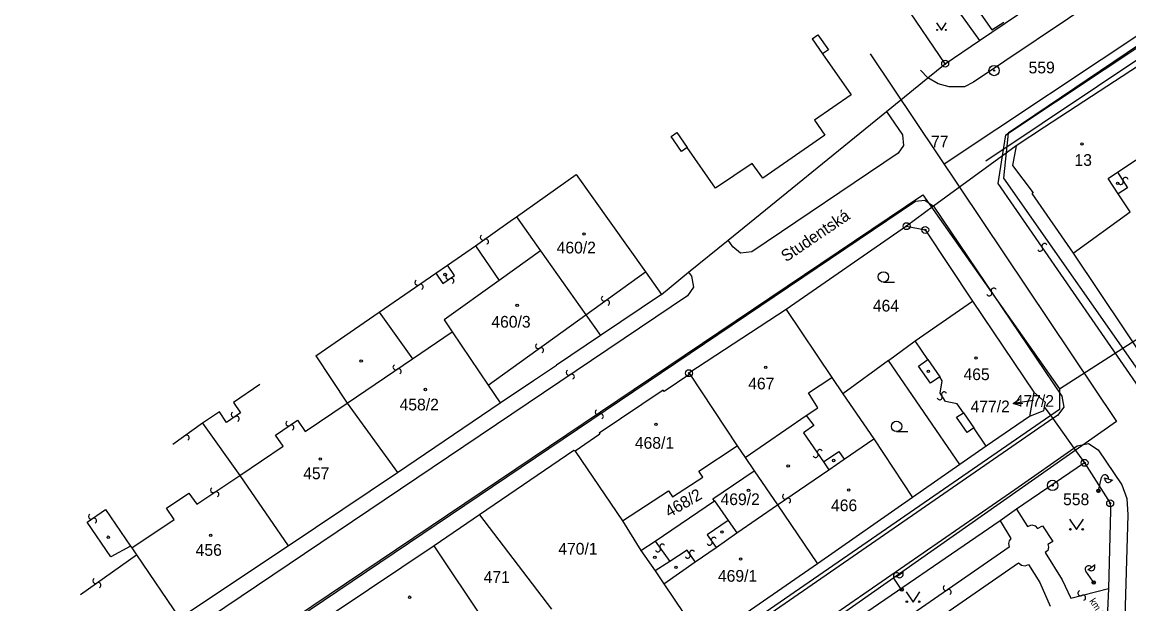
# Model space of a CAD drawing. Extents: x -469926 to -462499, y -1098642 to -1092733.
# Drawn here: x -464622.6 to -464462.3, y -1094660.5 to -1094576.2 of the extents above; entities that cross this region are included whole.
import ezdxf

# ---------------------------------------------------------------- set-up
doc = ezdxf.new("R2010")
doc.units = 0
for name, color, linetype in [('Vrstva 1', 7, 'Continuous'), ('Vrstva 14', 7, 'Continuous'), ('Vrstva 16', 7, 'Continuous'), ('Vrstva 24', 7, 'Continuous'), ('Vrstva 25', 7, 'Continuous'), ('Vrstva 29', 7, 'Continuous'), ('Vrstva 4', 7, 'Continuous'), ('Vrstva 50', 7, 'Continuous'), ('Vrstva 51', 7, 'Continuous'), ('Vrstva 55', 7, 'Continuous'), ('Vrstva 6', 7, 'Continuous'), ('Vrstva 8', 7, 'Continuous')]:
    doc.layers.add(name, color=color, linetype=linetype)

msp = doc.modelspace()

# ---------------------------------------------------------------- linework, layer by layer
at = {"layer": 'Vrstva 1'}
for p, q in [((-464490.06, -1094565.85), (-464482.15, -1094577.31)), ((-464483.91, -1094578.86), (-464468.91, -1094568.69)), ((-464488.89, -1094582.24), (-464494.72, -1094573.66)), ((-464482.15, -1094577.31), (-464480.38, -1094576.2)), ((-464508.16, -1094578.62), (-464507.33, -1094578.05)), ((-464507.33, -1094578.05), (-464505.81, -1094580.21)), ((-464488.89, -1094582.24), (-464483.91, -1094578.86)), ((-464505.81, -1094580.21), (-464506.65, -1094580.79)), ((-464506.65, -1094580.79), (-464502.53, -1094586.72)), ((-464458.13, -1094580.75), (-464474.5, -1094591.41)), ((-464491.4, -1094584.28), (-464488.89, -1094582.24)), ((-464497.4, -1094589.15), (-464491.4, -1094584.28)), ((-464502.53, -1094586.72), (-464507.81, -1094590.39)), ((-464520.34, -1094607.78), (-464497.4, -1094589.15)), ((-464507.81, -1094590.39), (-464506.32, -1094592.59)), ((-464528.58, -1094592.79), (-464527.75, -1094592.21)), ((-464527.12, -1094594.96), (-464528.58, -1094592.79)), ((-464506.32, -1094592.59), (-464515.3, -1094598.82)), ((-464474.5, -1094591.41), (-464478.61, -1094594.14)), ((-464526.26, -1094594.36), (-464527.12, -1094594.96)), ((-464522.15, -1094600.28), (-464526.26, -1094594.36)), ((-464478.61, -1094594.14), (-464480.59, -1094595.58)), ((-464478.61, -1094594.14), (-464479.11, -1094596.96)), ((-464480.59, -1094595.58), (-464490.56, -1094602.85)), ((-464516.86, -1094596.67), (-464522.15, -1094600.28)), ((-464515.3, -1094598.82), (-464516.86, -1094596.67)), ((-464479.11, -1094596.96), (-464476.15, -1094600.92)), ((-464551.01, -1094604.41), (-464542.38, -1094598.29)), ((-464542.38, -1094598.29), (-464532.33, -1094612.38)), ((-464476.15, -1094600.92), (-464476.35, -1094601.03)), ((-464476.35, -1094601.03), (-464470.33, -1094609.69)), ((-464490.56, -1094602.85), (-464494.47, -1094605.76)), ((-464470.33, -1094609.69), (-464462.07, -1094603.67)), ((-464551.93, -1094605.06), (-464551.01, -1094604.41)), ((-464551.01, -1094604.41), (-464547.54, -1094609.31)), ((-464494.47, -1094605.76), (-464511.92, -1094617.82)), ((-464494.47, -1094605.76), (-464491.78, -1094606.3)), ((-464491.78, -1094606.3), (-464484.91, -1094616.63)), ((-464556.94, -1094608.62), (-464553.54, -1094613.63)), ((-464526.06, -1094612.43), (-464520.34, -1094607.78)), ((-464547.54, -1094609.31), (-464553.54, -1094613.63)), ((-464547.54, -1094609.31), (-464540.96, -1094618.6)), ((-464470.33, -1094609.69), (-464459.16, -1094626.32)), ((-464553.54, -1094613.63), (-464561.49, -1094619.34)), ((-464532.33, -1094612.38), (-464530, -1094615.64)), ((-464530, -1094615.64), (-464526.06, -1094612.43)), ((-464530, -1094615.64), (-464538.84, -1094621.58)), ((-464493.24, -1094622.37), (-464484.91, -1094616.63)), ((-464484.91, -1094616.63), (-464476.03, -1094629.82)), ((-464580.1, -1094624.52), (-464570.89, -1094618.2)), ((-464570.89, -1094618.2), (-464566.06, -1094624.97)), ((-464511.92, -1094617.82), (-464526.02, -1094627.05)), ((-464511.92, -1094617.82), (-464505.33, -1094627.66)), ((-464561.49, -1094619.34), (-464560.31, -1094621.08)), ((-464540.96, -1094618.6), (-464538.84, -1094621.58)), ((-464566.06, -1094624.97), (-464560.31, -1094621.08)), ((-464560.31, -1094621.08), (-464555.11, -1094628.79)), ((-464538.84, -1094621.58), (-464545.22, -1094625.88)), ((-464497.11, -1094625.2), (-464493.24, -1094622.37)), ((-464580.1, -1094624.52), (-464575.55, -1094631.38)), ((-464548.56, -1094628.1), (-464545.22, -1094625.88)), ((-464486.74, -1094640.26), (-464497.11, -1094625.2)), ((-464553.38, -1094631.35), (-464548.56, -1094628.1)), ((-464525.91, -1094627.22), (-464529.62, -1094629.69)), ((-464526.02, -1094627.05), (-464525.91, -1094627.22)), ((-464525.91, -1094627.22), (-464519.05, -1094637.57)), ((-464508.69, -1094629.91), (-464505.33, -1094627.66)), ((-464505.33, -1094627.66), (-464503.7, -1094630.03)), ((-464555.11, -1094628.79), (-464553.38, -1094631.35)), ((-464529.74, -1094629.53), (-464539.05, -1094635.75)), ((-464529.62, -1094629.69), (-464529.74, -1094629.53)), ((-464507.34, -1094632.05), (-464508.69, -1094629.91)), ((-464503.7, -1094630.03), (-464499.21, -1094636.57)), ((-464476.03, -1094629.82), (-464476.66, -1094633.32)), ((-464476.03, -1094629.82), (-464474.4, -1094631.23)), ((-464474.4, -1094631.23), (-464474.52, -1094631.92)), ((-464575.55, -1094631.38), (-464568.26, -1094641.43)), ((-464568.26, -1094641.43), (-464553.38, -1094631.35)), ((-464509.01, -1094633.19), (-464507.34, -1094632.05)), ((-464474.62, -1094632.51), (-464476.66, -1094633.32)), ((-464474.52, -1094631.92), (-464474.62, -1094632.51)), ((-464474.52, -1094631.92), (-464473.29, -1094633.63)), ((-464596.49, -1094634.29), (-464591.09, -1094641.85)), ((-464517.86, -1094639.25), (-464509.01, -1094633.19)), ((-464476.66, -1094633.32), (-464482.95, -1094637.61)), ((-464473.29, -1094633.63), (-464470.23, -1094637.9)), ((-464538.94, -1094635.91), (-464542.53, -1094638.36)), ((-464539.05, -1094635.75), (-464538.94, -1094635.91)), ((-464524.57, -1094641.24), (-464519.05, -1094637.57)), ((-464519.05, -1094637.57), (-464517.86, -1094639.25)), ((-464499.21, -1094636.57), (-464493.6, -1094645.05)), ((-464482.95, -1094637.61), (-464486.74, -1094640.26)), ((-464542.68, -1094638.26), (-464556.36, -1094647.56)), ((-464542.53, -1094638.36), (-464542.68, -1094638.26)), ((-464542.53, -1094638.36), (-464535.63, -1094648.42)), ((-464517.86, -1094639.25), (-464516.56, -1094641.19)), ((-464470.23, -1094637.9), (-464468.69, -1094640.04)), ((-464486.74, -1094640.26), (-464493.6, -1094645.05)), ((-464468.69, -1094640.04), (-464478.53, -1094646.74)), ((-464468.69, -1094640.04), (-464464.98, -1094645.89)), ((-464591.09, -1094641.85), (-464584.09, -1094652.06)), ((-464584.09, -1094652.06), (-464568.26, -1094641.43)), ((-464528.38, -1094644.95), (-464524, -1094642.12)), ((-464524, -1094642.12), (-464524.57, -1094641.24)), ((-464522.54, -1094645.25), (-464516.56, -1094641.19)), ((-464516.56, -1094641.19), (-464513.19, -1094646.11)), ((-464535.63, -1094648.42), (-464528.97, -1094644.09)), ((-464528.97, -1094644.09), (-464528.38, -1094644.95)), ((-464530.91, -1094651.37), (-464522.33, -1094645.55)), ((-464522.33, -1094645.55), (-464522.54, -1094645.25)), ((-464522.33, -1094645.55), (-464520.34, -1094648.38)), ((-464493.6, -1094645.05), (-464507.41, -1094654.67)), ((-464610.56, -1094646.8), (-464606.93, -1094652.11)), ((-464519.08, -1094650.2), (-464513.19, -1094646.11)), ((-464513.19, -1094646.11), (-464507.41, -1094654.67)), ((-464478.53, -1094646.74), (-464480.94, -1094648.43)), ((-464464.94, -1094646.92), (-464465.24, -1094658.26)), ((-464464.98, -1094645.89), (-464464.94, -1094646.92)), ((-464556.36, -1094647.56), (-464562.95, -1094652.04)), ((-464556.36, -1094647.56), (-464545.92, -1094661.25)), ((-464535.63, -1094648.42), (-464532.97, -1094652.74)), ((-464520.34, -1094648.38), (-464519.08, -1094650.2)), ((-464480.94, -1094648.43), (-464513.53, -1094670.74)), ((-464606.93, -1094652.11), (-464606.76, -1094652.36)), ((-464599.86, -1094662.56), (-464584.09, -1094652.06)), ((-464562.95, -1094652.04), (-464577.16, -1094661.59)), ((-464555.54, -1094663.11), (-464562.95, -1094652.04)), ((-464532.97, -1094652.74), (-464530.91, -1094651.37)), ((-464606.76, -1094652.36), (-464606.06, -1094653.38)), ((-464606.06, -1094653.38), (-464599.86, -1094662.56)), ((-464532.97, -1094652.74), (-464530.93, -1094655.7)), ((-464507.41, -1094654.67), (-464523.92, -1094666.05)), ((-464530.93, -1094655.7), (-464529.67, -1094657.56)), ((-464529.67, -1094657.56), (-464523.92, -1094666.05)), ((-464465.24, -1094658.26), (-464465.36, -1094661.45))]:
    msp.add_line(p, q, dxfattribs=at)
at = {"layer": 'Vrstva 14'}
for p, q in [((-464423.21, -1094554.03), (-464479.75, -1094592.29)), ((-464479.75, -1094592.29), (-464480.43, -1094598.82)), ((-464480.43, -1094598.82), (-464458.21, -1094630.56)), ((-464612.26, -1094682.04), (-464492.11, -1094601.2)), ((-464492.11, -1094601.2), (-464472.33, -1094629.33)), ((-464472.33, -1094629.33), (-464459.93, -1094621.34)), ((-464472.33, -1094629.33), (-464472.33, -1094632.29)), ((-464472.33, -1094632.29), (-464591.3, -1094714.32))]:
    msp.add_line(p, q, dxfattribs=at)
at = {"layer": 'Vrstva 16'}
msp.add_line((-464476.07, -1094630.99), (-464479.04, -1094631.45), dxfattribs=at)
msp.add_lwpolyline([(-464477.97, -1094631.79), (-464479.04, -1094631.45), (-464478.12, -1094630.8)], dxfattribs=at)
at = {"layer": 'Vrstva 24'}
for centre, radius in [((-464488.89, -1094582.24), 0.5), ((-464488.89, -1094582.24), 0.1), ((-464481.79, -1094583.22), 0.75), ((-464481.79, -1094583.22), 0.1), ((-464494.47, -1094605.76), 0.5), ((-464494.47, -1094605.76), 0.1), ((-464491.78, -1094606.3), 0.5), ((-464491.78, -1094606.3), 0.1), ((-464526.02, -1094627.05), 0.5), ((-464526.02, -1094627.05), 0.1), ((-464468.69, -1094640.04), 0.5), ((-464468.69, -1094640.04), 0.1), ((-464473.32, -1094643.31), 0.75), ((-464473.32, -1094643.31), 0.1), ((-464464.98, -1094645.89), 0.5), ((-464464.98, -1094645.89), 0.1)]:
    msp.add_circle(centre, radius, dxfattribs=at)
at = {"layer": 'Vrstva 25'}
msp.add_line((-464497.84, -1094613.86), (-464496.24, -1094613.86), dxfattribs=at)
for centre, radius in [((-464469.05, -1094593.86), 0.175), ((-464541.22, -1094606.9), 0.175), ((-464497.84, -1094613.11), 0.75), ((-464550.91, -1094617.22), 0.175), ((-464484.42, -1094624.87), 0.175), ((-464514.9, -1094626.22), 0.175), ((-464564.21, -1094629.42), 0.175), ((-464530.81, -1094634.45), 0.175), ((-464579.45, -1094639.5), 0.175), ((-464517.39, -1094644.03), 0.175), ((-464502.87, -1094643.99), 0.175), ((-464595.32, -1094650.53), 0.175), ((-464518.54, -1094653.97), 0.175), ((-464566.5, -1094659.5), 0.175)]:
    msp.add_circle(centre, radius, dxfattribs=at)
at = {"layer": 'Vrstva 29'}
for p, q in [((-464490.13, -1094576.33), (-464489.43, -1094577.38)), ((-464489.43, -1094577.38), (-464488.73, -1094576.33)), ((-464495.92, -1094635.51), (-464494.32, -1094635.51)), ((-464470.85, -1094648.21), (-464469.85, -1094649.71)), ((-464469.85, -1094649.71), (-464468.85, -1094648.21)), ((-464494.55, -1094658.7), (-464493.55, -1094660.2)), ((-464493.55, -1094660.2), (-464492.55, -1094658.7))]:
    msp.add_line(p, q, dxfattribs=at)
for centre, radius in [((-464490.06, -1094577.34), 0.0783), ((-464488.8, -1094577.34), 0.0783), ((-464463.91, -1094599.57), 0.175), ((-464561.37, -1094612.76), 0.175), ((-464573.52, -1094625.29), 0.175), ((-464491.32, -1094626.78), 0.175), ((-464495.92, -1094634.76), 0.75), ((-464511.64, -1094640.48), 0.175), ((-464505.05, -1094639.7), 0.175), ((-464521.23, -1094650.06), 0.175), ((-464470.75, -1094649.66), 0.112), ((-464468.95, -1094649.66), 0.112), ((-464610.16, -1094650.81), 0.175), ((-464530.96, -1094653.73), 0.175), ((-464527.9, -1094655.17), 0.175), ((-464494.45, -1094660.15), 0.112), ((-464492.65, -1094660.15), 0.112)]:
    msp.add_circle(centre, radius, dxfattribs=at)
at = {"layer": 'Vrstva 4'}
for p, q in [((-464431.21, -1094548.93), (-464484.76, -1094584.91)), ((-464480.09, -1094592.54), (-464432.61, -1094560.93)), ((-464490.03, -1094570.32), (-464483.91, -1094578.86)), ((-464508.16, -1094578.62), (-464506.65, -1094580.79)), ((-464491.4, -1094584.28), (-464492.48, -1094583.19)), ((-464489.92, -1094585.14), (-464491.4, -1094584.28)), ((-464488.31, -1094585.56), (-464489.92, -1094585.14)), ((-464486.08, -1094585.56), (-464488.31, -1094585.56)), ((-464484.76, -1094584.91), (-464486.08, -1094585.56)), ((-464497.4, -1094589.15), (-464495.09, -1094592.54)), ((-464463.94, -1094597.94), (-464452, -1094590.01)), ((-464527.75, -1094592.21), (-464526.26, -1094594.36)), ((-464495.09, -1094592.54), (-464494.92, -1094594.1)), ((-464480.59, -1094595.58), (-464480.09, -1094592.54)), ((-464494.92, -1094594.1), (-464495.69, -1094595.2)), ((-464495.69, -1094595.2), (-464516.92, -1094609.46)), ((-464481.23, -1094599.56), (-464480.59, -1094595.58)), ((-464465.29, -1094598.84), (-464463.94, -1094597.94)), ((-464463.8, -1094601.09), (-464465.29, -1094598.84)), ((-464463.94, -1094597.94), (-464462.45, -1094600.19)), ((-464460.77, -1094629.11), (-464481.23, -1094599.56)), ((-464462.45, -1094600.19), (-464463.8, -1094601.09)), ((-464612.89, -1094682.82), (-464493.21, -1094602.13)), ((-464493.21, -1094602.13), (-464491.83, -1094601.98)), ((-464491.83, -1094601.98), (-464490.56, -1094602.85)), ((-464462.07, -1094603.67), (-464463.8, -1094601.09)), ((-464490.56, -1094602.85), (-464471.99, -1094630.38)), ((-464556.94, -1094608.62), (-464551.93, -1094605.06)), ((-464561.02, -1094611.42), (-464556.94, -1094608.62)), ((-464519.64, -1094608.76), (-464520.34, -1094607.78)), ((-464518.53, -1094609.67), (-464519.64, -1094608.76)), ((-464516.92, -1094609.46), (-464518.53, -1094609.67)), ((-464562.71, -1094612.58), (-464561.02, -1094611.42)), ((-464559.98, -1094612.92), (-464561.02, -1094611.42)), ((-464570.89, -1094618.2), (-464562.71, -1094612.58)), ((-464562.71, -1094612.58), (-464561.67, -1094614.08)), ((-464561.67, -1094614.08), (-464559.98, -1094612.92)), ((-464540.96, -1094618.6), (-464532.33, -1094612.38)), ((-464526.06, -1094612.43), (-464525.65, -1094613.01)), ((-464525.65, -1094613.01), (-464525.34, -1094614.61)), ((-464525.34, -1094614.61), (-464526.25, -1094615.83)), ((-464526.25, -1094615.83), (-464616.96, -1094676.92)), ((-464555.11, -1094628.79), (-464540.96, -1094618.6)), ((-464491.39, -1094625.09), (-464493.24, -1094622.37)), ((-464575.55, -1094631.38), (-464566.06, -1094624.97)), ((-464497.11, -1094625.2), (-464503.7, -1094630.03)), ((-464492.73, -1094626.02), (-464491.39, -1094625.09)), ((-464491.03, -1094628.52), (-464492.73, -1094626.02)), ((-464491.39, -1094625.09), (-464489.68, -1094627.6)), ((-464489.68, -1094627.6), (-464491.03, -1094628.52)), ((-464489.31, -1094628.14), (-464489.68, -1094627.6)), ((-464588.18, -1094628.67), (-464592.04, -1094631.28)), ((-464489.59, -1094629.95), (-464489.31, -1094628.14)), ((-464592.04, -1094631.28), (-464591, -1094632.82)), ((-464488.86, -1094631.15), (-464489.59, -1094629.95)), ((-464487.13, -1094631.47), (-464488.86, -1094631.15)), ((-464471.99, -1094630.38), (-464471.71, -1094631.97)), ((-464594.07, -1094632.65), (-464596.49, -1094634.29)), ((-464593.03, -1094634.19), (-464594.07, -1094632.65)), ((-464591, -1094632.82), (-464593.03, -1094634.19)), ((-464581.63, -1094635.48), (-464575.55, -1094631.38)), ((-464487.27, -1094633.41), (-464486.24, -1094632.79)), ((-464486.24, -1094632.79), (-464487.13, -1094631.47)), ((-464486.24, -1094632.79), (-464484.74, -1094634.99)), ((-464471.71, -1094631.97), (-464472.63, -1094633.18)), ((-464596.49, -1094634.29), (-464600.79, -1094637.38)), ((-464473.29, -1094633.63), (-464590.61, -1094714.61)), ((-464585.92, -1094636.01), (-464582.72, -1094633.86)), ((-464582.72, -1094633.86), (-464581.63, -1094635.48)), ((-464509.01, -1094633.19), (-464507.91, -1094634.61)), ((-464485.72, -1094635.66), (-464487.27, -1094633.41)), ((-464472.63, -1094633.18), (-464473.29, -1094633.63)), ((-464584.83, -1094637.63), (-464585.92, -1094636.01)), ((-464507.91, -1094634.61), (-464509.42, -1094635.68)), ((-464509.42, -1094635.68), (-464506.52, -1094639.91)), ((-464484.74, -1094634.99), (-464485.72, -1094635.66)), ((-464482.95, -1094637.61), (-464484.74, -1094634.99)), ((-464591.09, -1094641.85), (-464584.83, -1094637.63)), ((-464503.53, -1094639.52), (-464499.21, -1094636.57)), ((-464470.23, -1094637.9), (-464469.76, -1094637.57)), ((-464469.76, -1094637.57), (-464468.14, -1094637.23)), ((-464468.14, -1094637.23), (-464466.74, -1094638.14)), ((-464506.52, -1094639.91), (-464504.31, -1094638.38)), ((-464504.31, -1094638.38), (-464503.53, -1094639.52)), ((-464478.8, -1094643.88), (-464470.23, -1094637.9)), ((-464466.74, -1094638.14), (-464463.29, -1094643.23)), ((-464506.52, -1094639.91), (-464505.75, -1094641.03)), ((-464505.75, -1094641.03), (-464503.53, -1094639.52)), ((-464597.34, -1094646.04), (-464591.09, -1094641.85)), ((-464513.19, -1094646.11), (-464505.75, -1094641.03)), ((-464587.07, -1094718.64), (-464478.8, -1094643.88)), ((-464463.29, -1094643.23), (-464462.58, -1094645.22)), ((-464601.71, -1094646.6), (-464598.49, -1094644.42)), ((-464598.49, -1094644.42), (-464597.34, -1094646.04)), ((-464462.58, -1094645.22), (-464462.44, -1094647.55)), ((-464613.21, -1094648.65), (-464610.56, -1094646.8)), ((-464600.61, -1094648.24), (-464601.71, -1094646.6)), ((-464478.53, -1094646.74), (-464476.96, -1094649.25)), ((-464609.8, -1094653.63), (-464613.21, -1094648.65)), ((-464606.76, -1094652.36), (-464600.61, -1094648.24)), ((-464520.34, -1094648.38), (-464523.36, -1094650.47)), ((-464480.94, -1094648.43), (-464479.35, -1094651.02)), ((-464462.44, -1094647.55), (-464463.85, -1094696.54)), ((-464523.36, -1094650.47), (-464522.09, -1094652.3)), ((-464522.09, -1094652.3), (-464519.08, -1094650.2)), ((-464476.96, -1094649.25), (-464476.35, -1094649.02)), ((-464476.35, -1094649.02), (-464475.84, -1094649.18)), ((-464475.84, -1094649.18), (-464475.53, -1094649.54)), ((-464475.53, -1094649.54), (-464474.77, -1094649.17)), ((-464474.77, -1094649.17), (-464473.27, -1094651.45)), ((-464606.93, -1094652.11), (-464609.8, -1094653.63)), ((-464530.91, -1094651.37), (-464528.8, -1094654.32)), ((-464479.6, -1094651.32), (-464479.73, -1094651.74)), ((-464479.73, -1094651.74), (-464479.63, -1094652.25)), ((-464479.35, -1094651.02), (-464479.6, -1094651.32)), ((-464473.27, -1094651.45), (-464474.03, -1094651.85)), ((-464474.03, -1094651.85), (-464473.91, -1094652.27)), ((-464614.19, -1094659.11), (-464606.06, -1094653.38)), ((-464526.28, -1094652.7), (-464528.8, -1094654.32)), ((-464525.1, -1094654.39), (-464526.28, -1094652.7)), ((-464525.1, -1094654.39), (-464522.09, -1094652.3)), ((-464479.63, -1094652.25), (-464511.25, -1094674.12)), ((-464474.03, -1094652.74), (-464474.4, -1094653.01)), ((-464474.4, -1094653.01), (-464471.95, -1094657)), ((-464473.91, -1094652.27), (-464474.03, -1094652.74)), ((-464528.8, -1094654.32), (-464530.93, -1094655.7)), ((-464529.67, -1094657.56), (-464525.1, -1094654.39)), ((-464494.41, -1094665.65), (-464478.24, -1094654.52)), ((-464478.24, -1094654.52), (-464477.85, -1094654.87)), ((-464477.85, -1094654.87), (-464477.28, -1094654.96)), ((-464477.28, -1094654.96), (-464476.82, -1094654.78)), ((-464476.82, -1094654.78), (-464475.18, -1094657.35)), ((-464471.95, -1094657), (-464470.68, -1094659.66)), ((-464475.18, -1094657.35), (-464473.68, -1094660.78)), ((-464470.68, -1094659.66), (-464465.24, -1094658.26))]:
    msp.add_line(p, q, dxfattribs=at)
at = {"layer": 'Vrstva 51'}
for centre, radius, start, end in [((-464463.45, -1094599.34), 0.376, 194.5704, 20.8815), ((-464462.75, -1094599.07), 0.377, 13.8943, 201.5575), ((-464555.88, -1094607.41), 0.376, 118.5704, 304.8815), ((-464555.45, -1094608.02), 0.377, 297.8943, 125.5575), ((-464475.13, -1094609.02), 0.377, 203.5343, 31.1975), ((-464474.49, -1094608.64), 0.376, 24.2104, 210.5215), ((-464565.35, -1094613.94), 0.376, 118.5704, 304.8815), ((-464560.88, -1094613.08), 0.376, 118.5704, 304.8815), ((-464560.45, -1094613.7), 0.377, 297.8943, 125.5575), ((-464564.91, -1094614.55), 0.377, 297.8943, 125.5575), ((-464482.49, -1094615.48), 0.377, 203.5343, 31.1975), ((-464481.85, -1094615.1), 0.376, 24.2104, 210.5215), ((-464538.34, -1094616.24), 0.376, 118.5704, 304.8815), ((-464537.9, -1094616.86), 0.377, 297.8943, 125.5575), ((-464547.88, -1094623.12), 0.376, 118.5704, 304.8815), ((-464547.45, -1094623.74), 0.377, 297.8943, 125.5575), ((-464568.53, -1094626.18), 0.376, 118.5704, 304.8815), ((-464568.09, -1094626.8), 0.377, 297.8943, 125.5575), ((-464543.43, -1094626.95), 0.376, 118.5704, 304.8815), ((-464543, -1094627.56), 0.377, 297.8943, 125.5575), ((-464489.68, -1094630.53), 0.377, 203.5343, 31.1975), ((-464489.03, -1094630.14), 0.376, 24.2104, 210.5215), ((-464592, -1094633.04), 0.376, 118.5704, 304.8815), ((-464539.24, -1094632.71), 0.376, 118.5704, 304.8815), ((-464591.57, -1094633.66), 0.377, 297.8943, 125.5575), ((-464584.07, -1094634.32), 0.376, 118.5704, 304.8815), ((-464538.8, -1094633.32), 0.377, 297.8943, 125.5575), ((-464598.8, -1094636.41), 0.377, 297.8943, 125.5575), ((-464583.64, -1094634.93), 0.377, 297.8943, 125.5575), ((-464507.68, -1094638.88), 0.377, 203.5343, 31.1975), ((-464507.04, -1094638.49), 0.376, 24.2104, 210.5215), ((-464594.96, -1094643.99), 0.376, 118.5704, 304.8815), ((-464594.52, -1094644.6), 0.377, 297.8943, 125.5575), ((-464512.1, -1094644.91), 0.376, 118.5704, 304.8815), ((-464511.66, -1094645.52), 0.377, 297.8943, 125.5575), ((-464612.67, -1094647.81), 0.376, 118.5704, 304.8815), ((-464612.23, -1094648.43), 0.377, 297.8943, 125.5575), ((-464529.88, -1094652.17), 0.376, 24.2104, 210.5215), ((-464523.04, -1094651.59), 0.377, 203.5343, 31.1975), ((-464522.4, -1094651.2), 0.376, 24.2104, 210.5215), ((-464530.52, -1094652.55), 0.377, 203.5343, 31.1975), ((-464526.2, -1094653.48), 0.377, 203.5343, 31.1975), ((-464525.55, -1094653.09), 0.376, 24.2104, 210.5215), ((-464612.05, -1094657.14), 0.376, 118.5704, 304.8815), ((-464611.61, -1094657.76), 0.377, 297.8943, 125.5575), ((-464488.82, -1094658.15), 0.376, 118.5704, 304.8815), ((-464488.39, -1094658.76), 0.377, 297.8943, 125.5575), ((-464469.27, -1094658.92), 0.376, 111.3304, 297.6415), ((-464468.91, -1094659.58), 0.377, 290.6543, 118.3175)]:
    msp.add_arc(centre, radius, start, end, dxfattribs=at)
at = {"layer": 'Vrstva 55'}
for p, q in [((-464466.62, -1094643.85), (-464466.22, -1094642.15)), ((-464465.88, -1094642.23), (-464464.61, -1094642.53)), ((-464466.93, -1094644.11), (-464466.55, -1094643.88)), ((-464466.85, -1094644.28), (-464466.44, -1094644.03)), ((-464468.23, -1094655.53), (-464467.17, -1094654.78)), ((-464495.34, -1094658.18), (-464496.32, -1094656.73)), ((-464496.03, -1094656.54), (-464494.95, -1094655.81)), ((-464467.51, -1094657.16), (-464468.52, -1094655.74)), ((-464495.35, -1094658.58), (-464495.27, -1094658.15)), ((-464495.17, -1094658.64), (-464495.08, -1094658.17)), ((-464467.52, -1094657.57), (-464467.44, -1094657.13)), ((-464467.33, -1094657.62), (-464467.25, -1094657.14))]:
    msp.add_line(p, q, dxfattribs=at)
for centre in [(-464466.68, -1094644.1), (-464466.68, -1094644.1), (-464495.19, -1094658.39), (-464495.19, -1094658.39), (-464467.36, -1094657.37), (-464467.36, -1094657.37)]:
    msp.add_circle(centre, 0.25, dxfattribs=at)
for centre, start, end in [((-464465.73, -1094642.26), 346.7728, 166.7728), ((-464465.25, -1094642.38), 166.0702, 347.4754), ((-464468.11, -1094655.45), 35.3358, 215.3358), ((-464467.7, -1094655.16), 214.6332, 36.0384), ((-464495.9, -1094656.45), 34.1167, 214.1167), ((-464495.49, -1094656.18), 213.4142, 34.8193)]:
    msp.add_arc(centre, 0.5, start, end, dxfattribs=at)
at = {"layer": 'Vrstva 6'}
for p, q in [((-464119.14, -1094351.02), (-464489.02, -1094596.78)), ((-464499.74, -1094580.8), (-464464.04, -1094634.04)), ((-464464.04, -1094634.04), (-464622.65, -1094745.27))]:
    msp.add_line(p, q, dxfattribs=at)
at = {"layer": 'Vrstva 8'}
msp.add_line((-464483.01, -1094596.29), (-464120.91, -1094354.32), dxfattribs=at)

# ---------------------------------------------------------------- texts
at = {"layer": 'Vrstva 50'}
for s, p in [('559', (-464476.8, -1094583.63)), ('77', (-464490.94, -1094594.36)), ('13', (-464470.15, -1094597.03)), ('460/2', (-464545.19, -1094609.71)), ('464', (-464499.37, -1094618.13)), ('460/3', (-464554.65, -1094620.46)), ('465', (-464486.23, -1094628.06)), ('467', (-464517.43, -1094629.4)), ('458/2', (-464567.95, -1094632.45)), ('477/2', (-464485.21, -1094632.72)), ('477/2', (-464478.81, -1094631.92)), ('468/1', (-464533.86, -1094638)), ('457', (-464581.92, -1094642.41)), ('469/2', (-464521.44, -1094646.16)), ('466', (-464505.43, -1094647.04)), ('558', (-464471.8, -1094646.17)), ('456', (-464597.5, -1094653.51)), ('470/1', (-464544.95, -1094653.33)), ('471', (-464555.76, -1094657.42)), ('469/1', (-464521.82, -1094657.26))]:
    msp.add_text(s, height=1.7, dxfattribs=at).set_placement(p)
for s, rotation, p in [('Studentská', 34.146, (-464511.94, -1094611.01)), ('468/2', 30.141, (-464528.87, -1094648))]:
    msp.add_text(s, height=1.7, rotation=rotation, dxfattribs=at).set_placement(p)
at = {"layer": 'Vrstva 55'}
msp.add_text('km 275,987', height=1, rotation=303.3824, dxfattribs=at).set_placement((-464468.04, -1094660.05))

doc.saveas('drawing.dxf')
